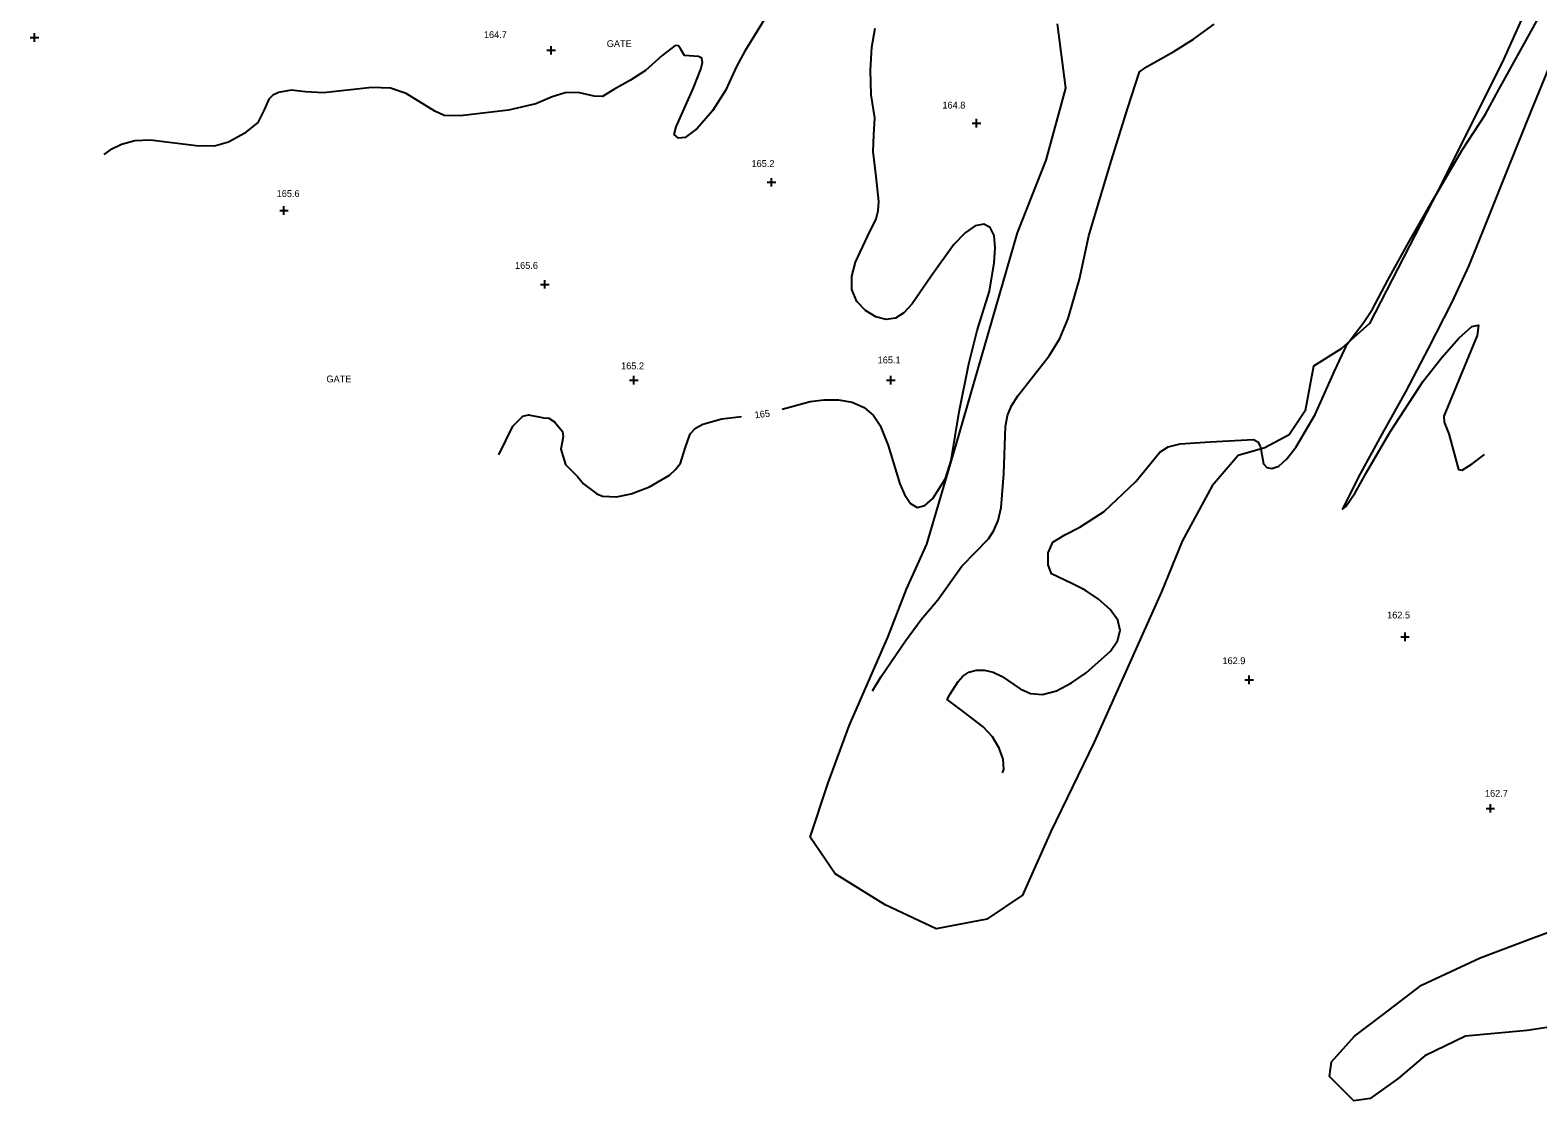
# Model space of a CAD drawing. Extents: x 1467615 to 2003689, y 770235 to 1108726.
# Drawn here: x 1998273.8 to 1998713.9, y 774814.6 to 775127.2 of the extents above; entities that cross this region are included whole.
import ezdxf

# ---------------------------------------------------------------- set-up
doc = ezdxf.new("R2010")
doc.units = 0
for name, color, linetype in [('RD_DTM_Major1', 7, 'Continuous'), ('RD_DTM_Major1_Lbl', 7, 'Continuous'), ('RD_DTM_Minor1', 7, 'Continuous'), ('RD_DTM_Minor2', 7, 'Continuous'), ('RD_DTM_Obscure', 7, 'Continuous'), ('RD_DTM_Spot_Elev', 7, 'Continuous'), ('RD_TX_Misc1', 7, 'Continuous')]:
    doc.layers.add(name, color=color, linetype=linetype)

msp = doc.modelspace()

# ---------------------------------------------------------------- linework, layer by layer
at = {"layer": 'RD_DTM_Major1'}
for points in [[(1998489.59, 775132.68), (1998482.38, 775121.06), (1998479.98, 775116.57), (1998476.73, 775109.52), (1998472.94, 775103.64), (1998468.47, 775098.46), (1998464.98, 775095.81), (1998463.01, 775095.65), (1998461.78, 775096.66), (1998462.4, 775098.95), (1998467.39, 775110.3), (1998469.57, 775115.76), (1998470.01, 775117.73), (1998469.81, 775118.99), (1998468.88, 775119.47), (1998464.79, 775119.75), (1998463.59, 775121.75), (1998463.04, 775122.59), (1998462.07, 775122.65), (1998458.28, 775119.73), (1998453.38, 775115.41), (1998448.99, 775112.57), (1998444.18, 775109.8), (1998440.83, 775107.77), (1998438.43, 775107.94), (1998433.73, 775108.93), (1998429.92, 775108.84), (1998426.14, 775107.65), (1998421.41, 775105.66), (1998413.39, 775103.76), (1998399.33, 775102.17), (1998394.65, 775102.26), (1998391.93, 775103.56), (1998383.51, 775108.67), (1998378.97, 775110.2), (1998373.53, 775110.44), (1998359.41, 775108.87), (1998354.12, 775109.18), (1998350, 775109.6), (1998346.24, 775108.95), (1998344.67, 775108.14), (1998343.47, 775106.99), (1998342.08, 775103.86), (1998340.25, 775100.25), (1998336.31, 775096.96), (1998331.67, 775094.5), (1998327.63, 775093.26), (1998322.24, 775093.43), (1998308.94, 775095.07), (1998304.39, 775094.85), (1998300.42, 775093.8), (1998297.05, 775092.16), (1998295.3, 775090.88)], [(1998493.26, 775016.48), (1998501.5, 775018.76), (1998505.5, 775019.23), (1998509.71, 775019.2), (1998513.75, 775018.52), (1998517.26, 775017.03), (1998519.96, 775014.65), (1998521.92, 775011.72), (1998524.22, 775005.94), (1998527.65, 774994.75), (1998529.04, 774991.58), (1998530.74, 774989.01), (1998532.74, 774987.78), (1998534.98, 774988.4), (1998537.26, 774990.46), (1998540.98, 774996.24), (1998542.66, 775001.57), (1998544.98, 775015.76), (1998547.78, 775029.76), (1998550.18, 775039.44), (1998553.82, 775050.98), (1998555.17, 775059.27), (1998555.47, 775063.59), (1998555.15, 775067.2), (1998554, 775069.57), (1998552.11, 775070.53), (1998549.61, 775070.04), (1998546.66, 775068.03), (1998543.43, 775064.55), (1998536.82, 775055.36), (1998531.2, 775047.27), (1998528.8, 775044.64), (1998526.38, 775043.09), (1998523.69, 775042.68), (1998520.62, 775043.46), (1998517.58, 775045.29), (1998515.08, 775048), (1998513.65, 775051.42), (1998513.63, 775055.34), (1998514.71, 775059.45), (1998518.17, 775066.9), (1998520.7, 775072.06), (1998521.33, 775074.42), (1998521.51, 775077.18), (1998520.76, 775084.43), (1998519.87, 775091.71), (1998520.07, 775096.64), (1998520.34, 775101.56), (1998519.3, 775108.24), (1998519.05, 775115.46), (1998519.49, 775122.19), (1998520.43, 775127.78)], [(1998410.55, 775003.16), (1998414.73, 775011.54), (1998417.65, 775014.44), (1998419.23, 775014.88), (1998423.72, 775013.98), (1998425.18, 775013.87), (1998426.89, 775012.86), (1998429.14, 775010.02), (1998429.37, 775008.43), (1998428.69, 775004.8), (1998430.09, 775000.4), (1998433.59, 774996.9), (1998435.34, 774994.72), (1998439.24, 774991.84), (1998440.84, 774991.12), (1998444.95, 774990.93), (1998449.26, 774991.79), (1998454.56, 774993.83), (1998460.39, 774997.29), (1998462.2, 774998.9), (1998463.59, 775000.78), (1998464.96, 775005.18), (1998466.43, 775009.34), (1998467.97, 775010.94), (1998470.1, 775012.17), (1998475.65, 775013.7), (1998481.42, 775014.37)]]:
    msp.add_lwpolyline(points, dxfattribs=at)
at = {"layer": 'RD_DTM_Minor1'}
for points in [[(1998683.24, 775077.52), (1998683.84, 775078.55), (1998691.87, 775092.34), (1998698.49, 775102.46), (1998702.51, 775109.82), (1998709.88, 775123.2), (1998717.11, 775136.29)], [(1998717.03, 775116.25), (1998712.12, 775104.15), (1998704.96, 775086.56), (1998698.58, 775070.56), (1998693.72, 775058.49), (1998688.8, 775047.75), (1998681.82, 775034.22), (1998675.24, 775021.63), (1998668.37, 775009.21), (1998661.38, 774996.57), (1998656.87, 774987.31), (1998657.84, 774988.15), (1998660.5, 774992.14), (1998663.97, 774998.25), (1998670.72, 775009.9), (1998680.43, 775024.67), (1998685.8, 775031.61), (1998690.76, 775037.23), (1998694.57, 775040.66), (1998696.51, 775041.06), (1998696.12, 775037.98), (1998691.26, 775026.22), (1998686.39, 775014.49), (1998686.49, 775012.68), (1998687.84, 775009.32), (1998690.74, 774998.94), (1998691.81, 774998.73), (1998694.65, 775000.58), (1998698.25, 775003.25)], [(1998632.99, 775004.91), (1998633.78, 775000.57), (1998634.75, 774999.47), (1998636.25, 774999.18), (1998638.22, 774999.93), (1998640.59, 775002.01), (1998643.29, 775005.52), (1998648.82, 775014.99), (1998654.55, 775027.57), (1998658.24, 775035.46), (1998658.82, 775036.23)]]:
    msp.add_lwpolyline(points, dxfattribs=at)
at = {"layer": 'RD_DTM_Minor2'}
for points in [[(1998519.67, 774934.29), (1998522.17, 774938.47), (1998529.28, 774948.91), (1998533.85, 774955.09), (1998538.76, 774960.82), (1998545.73, 774970.67), (1998553.51, 774978.67), (1998555.06, 774981.08), (1998556.3, 774984.04), (1998557.2, 774987.8), (1998557.97, 774997.67), (1998558.48, 775011.45), (1998559.08, 775014.63), (1998560.21, 775017.52), (1998562.07, 775020.46), (1998571.27, 775032.05), (1998574.33, 775037.18), (1998576.8, 775042.98), (1998580.06, 775054.47), (1998582.78, 775067.12), (1998584.92, 775074.35), (1998589.46, 775089.17), (1998594.11, 775104.21), (1998597.59, 775115.03), (1998599.87, 775116.58), (1998607.6, 775120.9), (1998613.38, 775124.49), (1998619.34, 775128.94)], [(1998658.82, 775036.23), (1998662.9, 775041.64), (1998665.57, 775045.67), (1998670.05, 775054.2), (1998676.18, 775065.24), (1998683.24, 775077.52)], [(1998557.57, 774910.37), (1998557.98, 774911.36), (1998557.81, 774914.31), (1998556.67, 774917.6), (1998554.68, 774920.87), (1998552.01, 774923.8), (1998546.16, 774928.3), (1998541.45, 774931.81), (1998542.19, 774933.19), (1998544.63, 774937.05), (1998546.04, 774938.55), (1998547.81, 774939.72), (1998549.94, 774940.33), (1998552.35, 774940.34), (1998554.91, 774939.73), (1998557.51, 774938.5), (1998562.76, 774934.89), (1998565.75, 774933.53), (1998569.24, 774933.21), (1998573.32, 774934.32), (1998577.72, 774936.59), (1998582.06, 774939.56), (1998589.08, 774945.91), (1998591.15, 774948.93), (1998591.96, 774951.92), (1998591.27, 774954.97), (1998589.01, 774958.09), (1998585.62, 774961.08), (1998581.71, 774963.67), (1998577.88, 774965.6), (1998571.86, 774968.46), (1998570.98, 774971.09), (1998570.98, 774974.59), (1998572.3, 774977.65), (1998575.8, 774979.84), (1998580.17, 774982.03), (1998587.24, 774986.63), (1998596.53, 774995.43), (1998603.53, 775004.01), (1998606, 775005.49), (1998609.5, 775006.36), (1998618.2, 775007), (1998630.83, 775007.63), (1998632.16, 775007.03), (1998632.83, 775005.75), (1998632.99, 775004.91)]]:
    msp.add_lwpolyline(points, dxfattribs=at)
at = {"layer": 'RD_DTM_Obscure'}
for points in [[(1998711.27, 775135.02), (1998703.83, 775118.62), (1998686.31, 775083.49), (1998664.76, 775041.52), (1998656.5, 775034.16), (1998648.37, 775029.09), (1998645.9, 775016.04), (1998641.29, 775009.05), (1998634.19, 775005.25), (1998626.42, 775003.03), (1998618.83, 774994.1), (1998610.06, 774977.98), (1998604.05, 774963.23), (1998584.32, 774919.28), (1998571.74, 774893.26), (1998563.41, 774874.65), (1998553.07, 774867.61), (1998538.22, 774864.84), (1998523.36, 774871.8), (1998508.81, 774880.84), (1998501.42, 774891.57), (1998506.73, 774907.48), (1998512.83, 774924.1), (1998524.25, 774950.14), (1998529.63, 774963.94), (1998535.54, 774977.13), (1998544.14, 775006.53), (1998561.94, 775067.98), (1998570.33, 775089.23), (1998576.05, 775110.24), (1998573.64, 775129.04)], [(1998653.63, 774826.03), (1998660.36, 774833.47), (1998668.75, 774839.86), (1998679.94, 774848.39), (1998697.03, 774856.38), (1998712.46, 774862.18), (1998722.8, 774865.97)], [(1998725.38, 774837.37), (1998710.75, 774835.16), (1998692.71, 774833.53), (1998680.92, 774827.72), (1998673.09, 774821.11), (1998664.94, 774815.29), (1998660.13, 774814.61), (1998653.09, 774821.69), (1998653.63, 774826.03)]]:
    msp.add_lwpolyline(points, dxfattribs=at)
at = {"layer": 'RD_DTM_Spot_Elev'}
for p, q in [((1998275.05, 775123.79), (1998275.05, 775126.29)), ((1998273.8, 775125.04), (1998276.3, 775125.04)), ((1998425.89, 775120.03), (1998425.89, 775122.53)), ((1998424.64, 775121.28), (1998427.14, 775121.28)), ((1998548.75, 775100), (1998551.25, 775100)), ((1998550, 775098.75), (1998550, 775101.25)), ((1998488.95, 775082.75), (1998491.45, 775082.75)), ((1998490.2, 775081.5), (1998490.2, 775084)), ((1998346.63, 775074.54), (1998349.13, 775074.54)), ((1998347.88, 775073.29), (1998347.88, 775075.79)), ((1998422.76, 775052.96), (1998425.26, 775052.96)), ((1998424.01, 775051.71), (1998424.01, 775054.21)), ((1998448.75, 775025), (1998451.25, 775025)), ((1998450, 775023.75), (1998450, 775026.25)), ((1998523.75, 775025), (1998526.25, 775025)), ((1998525, 775023.75), (1998525, 775026.25)), ((1998675.1, 774948.84), (1998675.1, 774951.34)), ((1998673.85, 774950.09), (1998676.35, 774950.09)), ((1998628.36, 774937.53), (1998630.86, 774937.53)), ((1998629.61, 774936.28), (1998629.61, 774938.78)), ((1998698.75, 774900), (1998701.25, 774900)), ((1998700, 774898.75), (1998700, 774901.25))]:
    msp.add_line(p, q, dxfattribs=at)

# ---------------------------------------------------------------- texts
at = {"layer": 'RD_DTM_Major1_Lbl'}
msp.add_text('165', height=2, rotation=6.6947, dxfattribs=at).set_placement((1998485.38, 775013.83))
at = {"layer": 'RD_DTM_Spot_Elev'}
for s, p in [('164.7', (1998406.24, 775124.85)), ('164.8', (1998540.06, 775104.28)), ('165.2', (1998484.35, 775087.22)), ('165.6', (1998345.75, 775078.47)), ('165.6', (1998415.32, 775057.47)), ('165.2', (1998446.29, 775028.15)), ('165.1', (1998521.17, 775029.9)), ('162.5', (1998669.87, 774955.43)), ('162.9', (1998621.81, 774942.09)), ('162.7', (1998698.42, 774903.36))]:
    msp.add_text(s, height=2, dxfattribs=at).set_placement(p)
at = {"layer": 'RD_TX_Misc1'}
for p in [(1998442.1, 775122.22), (1998360.28, 775024.34)]:
    msp.add_text('GATE', height=2, dxfattribs=at).set_placement(p)

doc.saveas('drawing.dxf')
